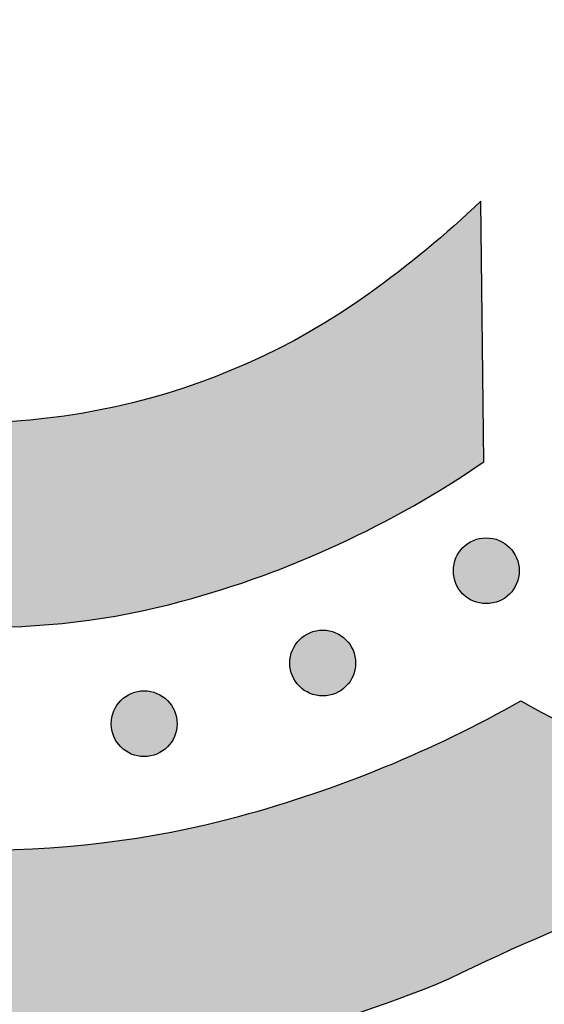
# Model space of a CAD drawing. Header units: millimetres. Extents: x -3873 to -97, y 912 to 4165.
# Tile 181 of 656: x -3130 to -3102, y 1156 to 1209. Entities that reach past the tile are written whole.
import ezdxf

# ---------------------------------------------------------------- set-up
doc = ezdxf.new("R2010")
doc.units = ezdxf.units.MM
doc.layers.add('pattern', color=7, linetype='Continuous', true_color=0x000000)

msp = doc.modelspace()

# ---------------------------------------------------------------- hatches: boundary and pattern name
at = {"layer": 'pattern'}
for points in [[(-3180.031, 1234.525), (-3179.136, 1235.664), (-3178.27, 1236.832), (-3177.435, 1238.026), (-3176.633, 1239.246), (-3175.864, 1240.489), (-3175.129, 1241.756), (-3174.43, 1243.043), (-3173.768, 1244.351), (-3173.142, 1245.676), (-3172.555, 1247.018), (-3172.006, 1248.376), (-3171.496, 1249.746), (-3171.026, 1251.128), (-3170.596, 1252.52), (-3170.205, 1253.92), (-3169.855, 1255.327), (-3169.668, 1253.785), (-3169.439, 1252.245), (-3169.17, 1250.708), (-3168.859, 1249.176), (-3168.509, 1247.651), (-3168.117, 1246.134), (-3167.686, 1244.626), (-3167.215, 1243.13), (-3166.705, 1241.647), (-3166.156, 1240.179), (-3165.568, 1238.726), (-3164.944, 1237.291), (-3164.283, 1235.875), (-3163.586, 1234.478), (-3162.855, 1233.104), (-3162.089, 1231.752), (-3163.071, 1229.953), (-3163.997, 1228.121), (-3164.865, 1226.26), (-3165.676, 1224.371), (-3166.426, 1222.457), (-3167.116, 1220.522), (-3167.744, 1218.568), (-3168.31, 1216.598), (-3168.545, 1215.697), (-3168.765, 1214.79), (-3168.968, 1213.877), (-3169.156, 1212.958), (-3169.328, 1212.035), (-3169.483, 1211.106), (-3169.621, 1210.174), (-3169.743, 1209.238), (-3169.848, 1208.298), (-3169.937, 1207.356), (-3170.008, 1206.411), (-3170.062, 1205.465), (-3170.099, 1204.517), (-3170.118, 1203.568), (-3170.121, 1202.618), (-3170.106, 1201.669), (-3170.074, 1200.72), (-3170.025, 1199.772), (-3169.958, 1198.825), (-3169.875, 1197.88), (-3169.774, 1196.937), (-3169.657, 1195.997), (-3169.522, 1195.06), (-3169.371, 1194.127), (-3169.203, 1193.198), (-3169.019, 1192.274), (-3168.818, 1191.354), (-3168.601, 1190.44), (-3168.369, 1189.532), (-3168.12, 1188.63), (-3167.856, 1187.734), (-3167.577, 1186.846), (-3167.298, 1186.024), (-3166.993, 1185.205), (-3166.663, 1184.39), (-3166.307, 1183.58), (-3165.926, 1182.777), (-3165.519, 1181.981), (-3165.088, 1181.195), (-3164.631, 1180.418), (-3164.15, 1179.652), (-3163.645, 1178.899), (-3163.117, 1178.159), (-3162.565, 1177.434), (-3161.99, 1176.724), (-3161.394, 1176.031), (-3160.777, 1175.356), (-3160.139, 1174.699), (-3159.482, 1174.061), (-3158.807, 1173.444), (-3158.113, 1172.848), (-3157.404, 1172.274), (-3156.678, 1171.722), (-3155.938, 1171.193), (-3155.185, 1170.688), (-3154.419, 1170.208), (-3153.643, 1169.751), (-3152.856, 1169.32), (-3152.06, 1168.914), (-3151.257, 1168.533), (-3150.447, 1168.177), (-3149.632, 1167.847), (-3148.813, 1167.542), (-3147.991, 1167.263), (-3147.102, 1166.984), (-3146.207, 1166.72), (-3145.305, 1166.472), (-3144.397, 1166.239), (-3143.482, 1166.023), (-3142.563, 1165.822), (-3141.638, 1165.638), (-3140.709, 1165.47), (-3139.776, 1165.319), (-3138.84, 1165.185), (-3137.9, 1165.067), (-3136.957, 1164.967), (-3136.012, 1164.884), (-3135.065, 1164.817), (-3134.117, 1164.768), (-3133.168, 1164.736), (-3132.218, 1164.722), (-3131.268, 1164.724), (-3130.319, 1164.744), (-3129.371, 1164.781), (-3128.425, 1164.835), (-3127.48, 1164.907), (-3126.538, 1164.995), (-3125.599, 1165.1), (-3124.663, 1165.222), (-3123.73, 1165.361), (-3122.802, 1165.517), (-3121.878, 1165.688), (-3120.96, 1165.876), (-3120.047, 1166.08), (-3119.139, 1166.299), (-3118.238, 1166.535), (-3116.27, 1167.1), (-3114.318, 1167.728), (-3112.385, 1168.417), (-3110.473, 1169.168), (-3108.586, 1169.977), (-3106.726, 1170.845), (-3104.895, 1171.77), (-3103.098, 1172.751), (-3102.008, 1172.148), (-3100.905, 1171.565), (-3099.79, 1171.003), (-3098.664, 1170.461), (-3097.527, 1169.941), (-3096.379, 1169.443), (-3095.222, 1168.966), (-3094.055, 1168.511), (-3092.88, 1168.079), (-3091.697, 1167.669), (-3090.507, 1167.283), (-3089.311, 1166.919), (-3088.108, 1166.578), (-3086.901, 1166.261), (-3085.688, 1165.967), (-3084.473, 1165.697), (-3087.38, 1165.004), (-3090.269, 1164.224), (-3093.135, 1163.355), (-3095.976, 1162.399), (-3098.786, 1161.358), (-3101.562, 1160.233), (-3104.3, 1159.025), (-3106.996, 1157.737), (-3108.293, 1157.209), (-3109.607, 1156.707), (-3110.935, 1156.232), (-3112.278, 1155.786), (-3113.634, 1155.368), (-3115.003, 1154.979), (-3116.383, 1154.619), (-3117.775, 1154.29), (-3119.176, 1153.99), (-3120.586, 1153.722), (-3122.004, 1153.485), (-3123.428, 1153.28), (-3124.858, 1153.106), (-3126.293, 1152.965), (-3127.732, 1152.855), (-3129.172, 1152.778), (-3130.615, 1152.733), (-3132.057, 1152.721), (-3133.499, 1152.741), (-3134.938, 1152.793), (-3136.375, 1152.877), (-3137.808, 1152.994), (-3139.235, 1153.142), (-3140.657, 1153.322), (-3142.071, 1153.532), (-3143.477, 1153.774), (-3144.874, 1154.046), (-3146.261, 1154.348), (-3147.637, 1154.68), (-3149, 1155.041), (-3150.351, 1155.43), (-3151.688, 1155.847), (-3152.834, 1156.236), (-3153.976, 1156.661), (-3155.112, 1157.121), (-3156.241, 1157.617), (-3157.361, 1158.148), (-3158.47, 1158.714), (-3159.567, 1159.316), (-3160.65, 1159.952), (-3161.717, 1160.622), (-3162.767, 1161.326), (-3163.799, 1162.063), (-3164.81, 1162.832), (-3165.8, 1163.633), (-3166.766, 1164.464), (-3167.708, 1165.324), (-3168.624, 1166.213), (-3169.513, 1167.129), (-3170.373, 1168.07), (-3171.205, 1169.037), (-3172.005, 1170.026), (-3172.775, 1171.037), (-3173.512, 1172.069), (-3174.216, 1173.119), (-3174.886, 1174.186), (-3175.522, 1175.269), (-3176.124, 1176.365), (-3176.691, 1177.474), (-3177.222, 1178.594), (-3177.718, 1179.723), (-3178.178, 1180.859), (-3178.603, 1182.001), (-3178.993, 1183.147), (-3179.499, 1184.785), (-3179.962, 1186.436), (-3180.381, 1188.098), (-3180.755, 1189.771), (-3181.292, 1192.521), (-3181.753, 1195.292), (-3182.139, 1198.081), (-3182.447, 1200.885), (-3182.678, 1203.701), (-3182.829, 1206.526), (-3182.902, 1209.356), (-3182.896, 1212.188), (-3182.811, 1215.019), (-3182.646, 1217.846), (-3182.403, 1220.664), (-3182.082, 1223.471), (-3181.683, 1226.264), (-3181.208, 1229.039), (-3180.657, 1231.794)], [(-3105.086, 1185.644), (-3105.255, 1199.688), (-3106.696, 1198.364), (-3108.183, 1197.089), (-3109.713, 1195.867), (-3111.284, 1194.698), (-3112.035, 1194.172), (-3112.804, 1193.663), (-3113.588, 1193.171), (-3114.388, 1192.697), (-3115.202, 1192.241), (-3116.03, 1191.804), (-3116.872, 1191.387), (-3117.727, 1190.99), (-3118.594, 1190.614), (-3119.472, 1190.259), (-3120.361, 1189.927), (-3121.26, 1189.616), (-3122.167, 1189.329), (-3123.082, 1189.064), (-3124.004, 1188.823), (-3124.933, 1188.606), (-3125.867, 1188.412), (-3126.805, 1188.243), (-3127.746, 1188.098), (-3128.691, 1187.977), (-3129.636, 1187.88), (-3130.582, 1187.808), (-3131.528, 1187.76), (-3132.473, 1187.736), (-3133.415, 1187.737), (-3134.355, 1187.761), (-3135.29, 1187.808), (-3136.221, 1187.879), (-3137.146, 1187.973), (-3138.064, 1188.09), (-3138.975, 1188.228), (-3139.879, 1188.389), (-3140.021, 1188.417), (-3140.164, 1188.448), (-3140.308, 1188.482), (-3140.451, 1188.519), (-3140.594, 1188.558), (-3140.738, 1188.6), (-3140.881, 1188.645), (-3141.024, 1188.693), (-3141.166, 1188.744), (-3141.308, 1188.797), (-3141.45, 1188.853), (-3141.591, 1188.912), (-3141.732, 1188.974), (-3141.872, 1189.039), (-3142.011, 1189.106), (-3142.149, 1189.177), (-3142.286, 1189.25), (-3142.423, 1189.326), (-3142.558, 1189.404), (-3142.692, 1189.486), (-3142.825, 1189.57), (-3142.956, 1189.657), (-3143.086, 1189.746), (-3143.214, 1189.838), (-3143.341, 1189.933), (-3143.466, 1190.03), (-3143.589, 1190.13), (-3143.711, 1190.232), (-3143.83, 1190.336), (-3143.948, 1190.443), (-3144.064, 1190.552), (-3144.177, 1190.663), (-3144.289, 1190.777), (-3144.398, 1190.893), (-3144.505, 1191.01), (-3144.609, 1191.13), (-3144.711, 1191.251), (-3144.811, 1191.375), (-3144.908, 1191.5), (-3145.003, 1191.626), (-3145.095, 1191.755), (-3145.184, 1191.885), (-3145.271, 1192.016), (-3145.355, 1192.149), (-3145.437, 1192.283), (-3145.515, 1192.418), (-3145.591, 1192.554), (-3145.664, 1192.691), (-3145.735, 1192.829), (-3145.802, 1192.969), (-3145.867, 1193.108), (-3145.929, 1193.249), (-3145.988, 1193.39), (-3146.044, 1193.532), (-3146.097, 1193.674), (-3146.148, 1193.817), (-3146.196, 1193.96), (-3146.241, 1194.103), (-3146.283, 1194.246), (-3146.322, 1194.389), (-3146.359, 1194.533), (-3146.393, 1194.676), (-3146.424, 1194.819), (-3146.453, 1194.962), (-3146.613, 1195.865), (-3146.752, 1196.776), (-3146.869, 1197.695), (-3146.963, 1198.619), (-3147.034, 1199.55), (-3147.081, 1200.486), (-3147.106, 1201.425), (-3147.106, 1202.367), (-3147.082, 1203.312), (-3147.035, 1204.258), (-3146.963, 1205.204), (-3146.866, 1206.15), (-3146.746, 1207.094), (-3146.601, 1208.035), (-3146.431, 1208.974), (-3146.238, 1209.907), (-3146.021, 1210.836), (-3145.78, 1211.758), (-3145.515, 1212.674), (-3145.228, 1213.581), (-3144.918, 1214.479), (-3144.585, 1215.368), (-3144.231, 1216.246), (-3143.855, 1217.113), (-3143.458, 1217.968), (-3143.041, 1218.81), (-3142.605, 1219.639), (-3142.149, 1220.453), (-3141.675, 1221.253), (-3141.182, 1222.037), (-3140.673, 1222.806), (-3140.148, 1223.558), (-3138.98, 1225.128), (-3137.757, 1226.659), (-3136.483, 1228.146), (-3135.159, 1229.587), (-3149.203, 1229.754), (-3149.828, 1228.822), (-3150.435, 1227.876), (-3151.022, 1226.915), (-3151.589, 1225.942), (-3152.136, 1224.956), (-3152.663, 1223.958), (-3153.169, 1222.948), (-3153.653, 1221.928), (-3154.116, 1220.898), (-3154.556, 1219.858), (-3154.975, 1218.81), (-3155.371, 1217.754), (-3155.744, 1216.691), (-3156.095, 1215.622), (-3156.422, 1214.547), (-3156.726, 1213.466), (-3156.907, 1212.772), (-3157.076, 1212.073), (-3157.233, 1211.37), (-3157.378, 1210.662), (-3157.51, 1209.95), (-3157.63, 1209.235), (-3157.736, 1208.517), (-3157.83, 1207.796), (-3157.911, 1207.072), (-3157.979, 1206.346), (-3158.034, 1205.618), (-3158.076, 1204.889), (-3158.104, 1204.159), (-3158.119, 1203.428), (-3158.121, 1202.696), (-3158.11, 1201.965), (-3158.085, 1201.233), (-3158.047, 1200.503), (-3157.996, 1199.773), (-3157.932, 1199.045), (-3157.854, 1198.319), (-3157.763, 1197.595), (-3157.66, 1196.873), (-3157.543, 1196.154), (-3157.414, 1195.439), (-3157.272, 1194.726), (-3157.117, 1194.018), (-3156.95, 1193.314), (-3156.771, 1192.614), (-3156.58, 1191.919), (-3156.376, 1191.229), (-3156.161, 1190.545), (-3155.992, 1190.047), (-3155.807, 1189.55), (-3155.607, 1189.057), (-3155.392, 1188.566), (-3155.161, 1188.079), (-3154.915, 1187.597), (-3154.653, 1187.121), (-3154.377, 1186.65), (-3154.085, 1186.186), (-3153.779, 1185.73), (-3153.459, 1185.282), (-3153.124, 1184.842), (-3152.776, 1184.412), (-3152.415, 1183.992), (-3152.041, 1183.583), (-3151.655, 1183.185), (-3151.257, 1182.798), (-3150.847, 1182.424), (-3150.427, 1182.063), (-3149.997, 1181.715), (-3149.558, 1181.381), (-3149.109, 1181.061), (-3148.653, 1180.755), (-3148.189, 1180.463), (-3147.718, 1180.187), (-3147.242, 1179.926), (-3146.759, 1179.679), (-3146.273, 1179.449), (-3145.782, 1179.233), (-3145.288, 1179.033), (-3144.792, 1178.848), (-3144.294, 1178.679), (-3143.609, 1178.464), (-3142.919, 1178.261), (-3142.225, 1178.07), (-3141.525, 1177.891), (-3140.821, 1177.724), (-3140.112, 1177.569), (-3139.4, 1177.427), (-3138.684, 1177.298), (-3137.965, 1177.182), (-3137.244, 1177.078), (-3136.519, 1176.988), (-3135.793, 1176.91), (-3135.065, 1176.846), (-3134.336, 1176.795), (-3133.605, 1176.757), (-3132.874, 1176.733), (-3132.142, 1176.721), (-3131.411, 1176.723), (-3130.68, 1176.739), (-3129.949, 1176.767), (-3129.22, 1176.809), (-3128.492, 1176.864), (-3127.766, 1176.932), (-3127.043, 1177.013), (-3126.322, 1177.107), (-3125.603, 1177.214), (-3124.888, 1177.334), (-3124.177, 1177.466), (-3123.469, 1177.611), (-3122.765, 1177.768), (-3122.066, 1177.937), (-3121.372, 1178.118), (-3120.292, 1178.423), (-3119.217, 1178.75), (-3118.147, 1179.101), (-3117.084, 1179.474), (-3116.028, 1179.87), (-3114.981, 1180.289), (-3113.941, 1180.73), (-3112.911, 1181.193), (-3111.891, 1181.677), (-3110.882, 1182.183), (-3109.884, 1182.71), (-3108.898, 1183.257), (-3107.924, 1183.825), (-3106.964, 1184.412), (-3106.018, 1185.019)], [(-3106.216, 1178.511), (-3106.188, 1178.484), (-3106.159, 1178.457), (-3106.129, 1178.43), (-3106.098, 1178.404), (-3106.066, 1178.378), (-3106.034, 1178.353), (-3106.001, 1178.328), (-3105.967, 1178.304), (-3105.932, 1178.281), (-3105.896, 1178.258), (-3105.859, 1178.236), (-3105.822, 1178.215), (-3105.784, 1178.194), (-3105.745, 1178.174), (-3105.706, 1178.156), (-3105.666, 1178.138), (-3105.625, 1178.121), (-3105.584, 1178.104), (-3105.542, 1178.089), (-3105.499, 1178.075), (-3105.456, 1178.062), (-3105.413, 1178.05), (-3105.369, 1178.039), (-3105.325, 1178.029), (-3105.28, 1178.021), (-3105.235, 1178.013), (-3105.19, 1178.006), (-3105.144, 1178.001), (-3105.099, 1177.997), (-3105.053, 1177.994), (-3105.007, 1177.992), (-3104.961, 1177.992), (-3104.915, 1177.992), (-3104.869, 1177.994), (-3104.824, 1177.997), (-3104.778, 1178.001), (-3104.732, 1178.007), (-3104.687, 1178.013), (-3104.642, 1178.021), (-3104.598, 1178.029), (-3104.553, 1178.039), (-3104.509, 1178.05), (-3104.466, 1178.062), (-3104.423, 1178.075), (-3104.38, 1178.089), (-3104.338, 1178.105), (-3104.297, 1178.121), (-3104.256, 1178.138), (-3104.216, 1178.156), (-3104.177, 1178.174), (-3104.138, 1178.194), (-3104.1, 1178.215), (-3104.063, 1178.236), (-3104.026, 1178.258), (-3103.991, 1178.281), (-3103.956, 1178.304), (-3103.922, 1178.328), (-3103.888, 1178.353), (-3103.856, 1178.378), (-3103.824, 1178.404), (-3103.794, 1178.43), (-3103.764, 1178.457), (-3103.735, 1178.484), (-3103.707, 1178.511), (-3103.679, 1178.54), (-3103.652, 1178.569), (-3103.625, 1178.599), (-3103.599, 1178.629), (-3103.573, 1178.661), (-3103.548, 1178.693), (-3103.523, 1178.727), (-3103.499, 1178.761), (-3103.476, 1178.796), (-3103.453, 1178.831), (-3103.431, 1178.868), (-3103.41, 1178.905), (-3103.389, 1178.943), (-3103.37, 1178.982), (-3103.351, 1179.021), (-3103.333, 1179.061), (-3103.316, 1179.102), (-3103.3, 1179.144), (-3103.285, 1179.185), (-3103.271, 1179.228), (-3103.257, 1179.271), (-3103.245, 1179.314), (-3103.234, 1179.358), (-3103.225, 1179.403), (-3103.216, 1179.447), (-3103.208, 1179.492), (-3103.202, 1179.537), (-3103.196, 1179.583), (-3103.192, 1179.629), (-3103.189, 1179.674), (-3103.188, 1179.72), (-3103.187, 1179.766), (-3103.188, 1179.812), (-3103.189, 1179.858), (-3103.192, 1179.904), (-3103.196, 1179.949), (-3103.202, 1179.995), (-3103.208, 1180.04), (-3103.216, 1180.085), (-3103.225, 1180.13), (-3103.234, 1180.174), (-3103.245, 1180.218), (-3103.258, 1180.261), (-3103.271, 1180.304), (-3103.285, 1180.347), (-3103.3, 1180.389), (-3103.316, 1180.43), (-3103.333, 1180.471), (-3103.351, 1180.511), (-3103.37, 1180.55), (-3103.389, 1180.589), (-3103.41, 1180.627), (-3103.431, 1180.664), (-3103.453, 1180.701), (-3103.476, 1180.737), (-3103.499, 1180.772), (-3103.523, 1180.806), (-3103.548, 1180.839), (-3103.573, 1180.871), (-3103.599, 1180.903), (-3103.625, 1180.934), (-3103.652, 1180.964), (-3103.679, 1180.993), (-3103.707, 1181.021), (-3103.735, 1181.048), (-3103.764, 1181.075), (-3103.794, 1181.102), (-3103.825, 1181.128), (-3103.856, 1181.154), (-3103.889, 1181.179), (-3103.922, 1181.204), (-3103.956, 1181.228), (-3103.991, 1181.251), (-3104.027, 1181.274), (-3104.063, 1181.296), (-3104.1, 1181.317), (-3104.138, 1181.338), (-3104.177, 1181.358), (-3104.217, 1181.376), (-3104.257, 1181.394), (-3104.297, 1181.411), (-3104.339, 1181.428), (-3104.381, 1181.443), (-3104.423, 1181.457), (-3104.466, 1181.47), (-3104.51, 1181.482), (-3104.554, 1181.493), (-3104.598, 1181.503), (-3104.642, 1181.511), (-3104.687, 1181.519), (-3104.733, 1181.526), (-3104.778, 1181.531), (-3104.824, 1181.535), (-3104.87, 1181.538), (-3104.915, 1181.54), (-3104.961, 1181.54), (-3105.007, 1181.54), (-3105.053, 1181.538), (-3105.099, 1181.535), (-3105.145, 1181.531), (-3105.19, 1181.525), (-3105.235, 1181.519), (-3105.28, 1181.511), (-3105.325, 1181.503), (-3105.369, 1181.493), (-3105.413, 1181.482), (-3105.457, 1181.47), (-3105.5, 1181.457), (-3105.542, 1181.443), (-3105.584, 1181.427), (-3105.625, 1181.411), (-3105.666, 1181.394), (-3105.706, 1181.376), (-3105.746, 1181.358), (-3105.784, 1181.338), (-3105.822, 1181.317), (-3105.86, 1181.296), (-3105.896, 1181.274), (-3105.932, 1181.251), (-3105.967, 1181.228), (-3106.001, 1181.204), (-3106.034, 1181.179), (-3106.067, 1181.154), (-3106.098, 1181.128), (-3106.129, 1181.102), (-3106.159, 1181.075), (-3106.188, 1181.048), (-3106.216, 1181.021), (-3106.244, 1180.992), (-3106.271, 1180.963), (-3106.297, 1180.933), (-3106.324, 1180.903), (-3106.349, 1180.871), (-3106.375, 1180.839), (-3106.399, 1180.805), (-3106.423, 1180.771), (-3106.447, 1180.736), (-3106.469, 1180.701), (-3106.491, 1180.664), (-3106.513, 1180.627), (-3106.533, 1180.589), (-3106.553, 1180.55), (-3106.572, 1180.511), (-3106.59, 1180.471), (-3106.607, 1180.43), (-3106.623, 1180.388), (-3106.638, 1180.347), (-3106.652, 1180.304), (-3106.665, 1180.261), (-3106.677, 1180.218), (-3106.688, 1180.174), (-3106.698, 1180.129), (-3106.707, 1180.085), (-3106.714, 1180.04), (-3106.721, 1179.995), (-3106.726, 1179.949), (-3106.73, 1179.903), (-3106.733, 1179.858), (-3106.735, 1179.812), (-3106.736, 1179.766), (-3106.735, 1179.72), (-3106.733, 1179.674), (-3106.73, 1179.628), (-3106.726, 1179.583), (-3106.721, 1179.537), (-3106.714, 1179.492), (-3106.707, 1179.447), (-3106.698, 1179.402), (-3106.688, 1179.358), (-3106.677, 1179.314), (-3106.665, 1179.271), (-3106.652, 1179.228), (-3106.638, 1179.185), (-3106.623, 1179.143), (-3106.607, 1179.102), (-3106.59, 1179.061), (-3106.572, 1179.021), (-3106.553, 1178.982), (-3106.533, 1178.943), (-3106.513, 1178.905), (-3106.491, 1178.868), (-3106.469, 1178.831), (-3106.447, 1178.795), (-3106.423, 1178.761), (-3106.399, 1178.726), (-3106.374, 1178.693), (-3106.349, 1178.661), (-3106.323, 1178.629), (-3106.297, 1178.598), (-3106.27, 1178.568), (-3106.243, 1178.539)], [(-3115.027, 1173.535), (-3114.998, 1173.507), (-3114.969, 1173.48), (-3114.94, 1173.453), (-3114.909, 1173.427), (-3114.877, 1173.401), (-3114.845, 1173.376), (-3114.811, 1173.351), (-3114.777, 1173.327), (-3114.742, 1173.304), (-3114.707, 1173.281), (-3114.67, 1173.259), (-3114.633, 1173.238), (-3114.595, 1173.217), (-3114.556, 1173.198), (-3114.517, 1173.179), (-3114.477, 1173.161), (-3114.436, 1173.144), (-3114.395, 1173.128), (-3114.353, 1173.113), (-3114.31, 1173.099), (-3114.267, 1173.085), (-3114.224, 1173.073), (-3114.18, 1173.062), (-3114.136, 1173.053), (-3114.091, 1173.044), (-3114.046, 1173.036), (-3114.001, 1173.03), (-3113.955, 1173.024), (-3113.91, 1173.02), (-3113.864, 1173.017), (-3113.818, 1173.016), (-3113.772, 1173.015), (-3113.726, 1173.016), (-3113.68, 1173.017), (-3113.634, 1173.02), (-3113.589, 1173.025), (-3113.543, 1173.03), (-3113.498, 1173.036), (-3113.453, 1173.044), (-3113.408, 1173.053), (-3113.364, 1173.063), (-3113.32, 1173.074), (-3113.277, 1173.086), (-3113.234, 1173.099), (-3113.191, 1173.113), (-3113.149, 1173.128), (-3113.108, 1173.144), (-3113.067, 1173.161), (-3113.027, 1173.179), (-3112.988, 1173.198), (-3112.949, 1173.217), (-3112.911, 1173.238), (-3112.874, 1173.259), (-3112.837, 1173.281), (-3112.802, 1173.304), (-3112.767, 1173.327), (-3112.733, 1173.351), (-3112.699, 1173.376), (-3112.667, 1173.401), (-3112.635, 1173.427), (-3112.604, 1173.453), (-3112.575, 1173.48), (-3112.546, 1173.507), (-3112.517, 1173.535), (-3112.49, 1173.563), (-3112.463, 1173.592), (-3112.436, 1173.622), (-3112.41, 1173.653), (-3112.384, 1173.684), (-3112.359, 1173.717), (-3112.334, 1173.75), (-3112.31, 1173.784), (-3112.287, 1173.819), (-3112.264, 1173.855), (-3112.242, 1173.891), (-3112.221, 1173.928), (-3112.2, 1173.966), (-3112.18, 1174.005), (-3112.162, 1174.045), (-3112.144, 1174.085), (-3112.127, 1174.125), (-3112.111, 1174.167), (-3112.095, 1174.209), (-3112.081, 1174.251), (-3112.068, 1174.294), (-3112.056, 1174.338), (-3112.045, 1174.382), (-3112.035, 1174.426), (-3112.027, 1174.471), (-3112.019, 1174.516), (-3112.013, 1174.561), (-3112.007, 1174.606), (-3112.003, 1174.652), (-3112, 1174.698), (-3111.998, 1174.744), (-3111.998, 1174.789), (-3111.998, 1174.835), (-3112, 1174.881), (-3112.003, 1174.927), (-3112.007, 1174.973), (-3112.013, 1175.018), (-3112.019, 1175.063), (-3112.027, 1175.108), (-3112.036, 1175.153), (-3112.045, 1175.197), (-3112.056, 1175.241), (-3112.068, 1175.285), (-3112.081, 1175.328), (-3112.096, 1175.37), (-3112.111, 1175.412), (-3112.127, 1175.453), (-3112.144, 1175.494), (-3112.162, 1175.534), (-3112.181, 1175.574), (-3112.2, 1175.612), (-3112.221, 1175.65), (-3112.242, 1175.688), (-3112.264, 1175.724), (-3112.287, 1175.76), (-3112.31, 1175.795), (-3112.334, 1175.829), (-3112.359, 1175.862), (-3112.384, 1175.895), (-3112.41, 1175.926), (-3112.436, 1175.957), (-3112.463, 1175.987), (-3112.49, 1176.016), (-3112.518, 1176.044), (-3112.546, 1176.072), (-3112.575, 1176.099), (-3112.605, 1176.125), (-3112.635, 1176.152), (-3112.667, 1176.177), (-3112.699, 1176.203), (-3112.733, 1176.227), (-3112.767, 1176.251), (-3112.802, 1176.275), (-3112.838, 1176.297), (-3112.874, 1176.32), (-3112.911, 1176.341), (-3112.949, 1176.361), (-3112.988, 1176.381), (-3113.027, 1176.4), (-3113.068, 1176.418), (-3113.108, 1176.435), (-3113.15, 1176.451), (-3113.192, 1176.466), (-3113.234, 1176.48), (-3113.277, 1176.493), (-3113.32, 1176.505), (-3113.364, 1176.516), (-3113.409, 1176.526), (-3113.453, 1176.535), (-3113.498, 1176.542), (-3113.544, 1176.549), (-3113.589, 1176.554), (-3113.635, 1176.558), (-3113.68, 1176.561), (-3113.726, 1176.563), (-3113.772, 1176.564), (-3113.818, 1176.563), (-3113.864, 1176.561), (-3113.91, 1176.558), (-3113.956, 1176.554), (-3114.001, 1176.549), (-3114.046, 1176.542), (-3114.091, 1176.535), (-3114.136, 1176.526), (-3114.18, 1176.516), (-3114.224, 1176.505), (-3114.267, 1176.493), (-3114.31, 1176.48), (-3114.353, 1176.466), (-3114.395, 1176.451), (-3114.436, 1176.435), (-3114.477, 1176.418), (-3114.517, 1176.4), (-3114.556, 1176.381), (-3114.595, 1176.361), (-3114.633, 1176.341), (-3114.67, 1176.319), (-3114.707, 1176.297), (-3114.743, 1176.275), (-3114.778, 1176.251), (-3114.812, 1176.227), (-3114.845, 1176.202), (-3114.877, 1176.177), (-3114.909, 1176.151), (-3114.94, 1176.125), (-3114.97, 1176.099), (-3114.999, 1176.071), (-3115.027, 1176.044), (-3115.054, 1176.016), (-3115.082, 1175.987), (-3115.108, 1175.957), (-3115.134, 1175.926), (-3115.16, 1175.894), (-3115.185, 1175.862), (-3115.21, 1175.829), (-3115.234, 1175.795), (-3115.258, 1175.76), (-3115.28, 1175.724), (-3115.302, 1175.687), (-3115.324, 1175.65), (-3115.344, 1175.612), (-3115.364, 1175.573), (-3115.383, 1175.534), (-3115.401, 1175.494), (-3115.418, 1175.453), (-3115.434, 1175.412), (-3115.449, 1175.37), (-3115.463, 1175.327), (-3115.476, 1175.284), (-3115.488, 1175.241), (-3115.499, 1175.197), (-3115.509, 1175.153), (-3115.518, 1175.108), (-3115.525, 1175.063), (-3115.532, 1175.018), (-3115.537, 1174.972), (-3115.541, 1174.927), (-3115.544, 1174.881), (-3115.546, 1174.835), (-3115.546, 1174.789), (-3115.546, 1174.743), (-3115.544, 1174.697), (-3115.541, 1174.652), (-3115.537, 1174.606), (-3115.532, 1174.56), (-3115.525, 1174.515), (-3115.518, 1174.47), (-3115.509, 1174.426), (-3115.499, 1174.381), (-3115.488, 1174.337), (-3115.476, 1174.294), (-3115.463, 1174.251), (-3115.449, 1174.208), (-3115.434, 1174.167), (-3115.417, 1174.125), (-3115.4, 1174.084), (-3115.382, 1174.044), (-3115.364, 1174.005), (-3115.344, 1173.966), (-3115.323, 1173.928), (-3115.302, 1173.891), (-3115.28, 1173.854), (-3115.257, 1173.819), (-3115.234, 1173.784), (-3115.21, 1173.75), (-3115.185, 1173.716), (-3115.16, 1173.684), (-3115.134, 1173.652), (-3115.108, 1173.622), (-3115.081, 1173.592), (-3115.054, 1173.563)], [(-3124.645, 1170.264), (-3124.617, 1170.237), (-3124.588, 1170.209), (-3124.558, 1170.183), (-3124.527, 1170.156), (-3124.496, 1170.131), (-3124.463, 1170.105), (-3124.43, 1170.081), (-3124.396, 1170.057), (-3124.361, 1170.033), (-3124.325, 1170.011), (-3124.289, 1169.989), (-3124.252, 1169.967), (-3124.214, 1169.947), (-3124.175, 1169.927), (-3124.135, 1169.908), (-3124.095, 1169.89), (-3124.055, 1169.873), (-3124.013, 1169.857), (-3123.971, 1169.842), (-3123.929, 1169.828), (-3123.886, 1169.815), (-3123.842, 1169.803), (-3123.799, 1169.792), (-3123.754, 1169.782), (-3123.71, 1169.773), (-3123.665, 1169.766), (-3123.619, 1169.759), (-3123.574, 1169.754), (-3123.528, 1169.75), (-3123.482, 1169.747), (-3123.437, 1169.745), (-3123.391, 1169.745), (-3123.345, 1169.745), (-3123.299, 1169.747), (-3123.253, 1169.75), (-3123.207, 1169.754), (-3123.162, 1169.759), (-3123.117, 1169.766), (-3123.072, 1169.773), (-3123.027, 1169.782), (-3122.983, 1169.792), (-3122.939, 1169.803), (-3122.895, 1169.815), (-3122.852, 1169.828), (-3122.81, 1169.842), (-3122.768, 1169.857), (-3122.727, 1169.874), (-3122.686, 1169.891), (-3122.646, 1169.908), (-3122.606, 1169.927), (-3122.568, 1169.947), (-3122.53, 1169.967), (-3122.492, 1169.989), (-3122.456, 1170.011), (-3122.42, 1170.034), (-3122.385, 1170.057), (-3122.351, 1170.081), (-3122.318, 1170.106), (-3122.285, 1170.131), (-3122.254, 1170.157), (-3122.223, 1170.183), (-3122.193, 1170.21), (-3122.164, 1170.237), (-3122.136, 1170.264), (-3122.109, 1170.292), (-3122.081, 1170.321), (-3122.055, 1170.351), (-3122.028, 1170.382), (-3122.003, 1170.414), (-3121.977, 1170.446), (-3121.953, 1170.479), (-3121.929, 1170.514), (-3121.905, 1170.548), (-3121.883, 1170.584), (-3121.861, 1170.621), (-3121.839, 1170.658), (-3121.819, 1170.696), (-3121.799, 1170.735), (-3121.78, 1170.774), (-3121.762, 1170.814), (-3121.745, 1170.855), (-3121.729, 1170.896), (-3121.714, 1170.938), (-3121.7, 1170.981), (-3121.687, 1171.024), (-3121.675, 1171.067), (-3121.664, 1171.111), (-3121.654, 1171.155), (-3121.645, 1171.2), (-3121.638, 1171.245), (-3121.631, 1171.29), (-3121.626, 1171.336), (-3121.622, 1171.381), (-3121.619, 1171.427), (-3121.617, 1171.473), (-3121.616, 1171.519), (-3121.617, 1171.565), (-3121.619, 1171.611), (-3121.622, 1171.657), (-3121.626, 1171.702), (-3121.631, 1171.748), (-3121.638, 1171.793), (-3121.645, 1171.838), (-3121.654, 1171.883), (-3121.664, 1171.927), (-3121.675, 1171.971), (-3121.687, 1172.014), (-3121.7, 1172.057), (-3121.714, 1172.1), (-3121.729, 1172.142), (-3121.745, 1172.183), (-3121.763, 1172.224), (-3121.78, 1172.264), (-3121.799, 1172.303), (-3121.819, 1172.342), (-3121.839, 1172.38), (-3121.861, 1172.417), (-3121.883, 1172.454), (-3121.905, 1172.489), (-3121.929, 1172.524), (-3121.953, 1172.558), (-3121.978, 1172.592), (-3122.003, 1172.624), (-3122.029, 1172.656), (-3122.055, 1172.686), (-3122.082, 1172.716), (-3122.109, 1172.745), (-3122.136, 1172.774), (-3122.164, 1172.801), (-3122.193, 1172.828), (-3122.223, 1172.855), (-3122.254, 1172.881), (-3122.286, 1172.907), (-3122.318, 1172.932), (-3122.351, 1172.957), (-3122.386, 1172.981), (-3122.42, 1173.004), (-3122.456, 1173.027), (-3122.493, 1173.049), (-3122.53, 1173.07), (-3122.568, 1173.091), (-3122.607, 1173.11), (-3122.646, 1173.129), (-3122.686, 1173.147), (-3122.727, 1173.164), (-3122.768, 1173.18), (-3122.81, 1173.195), (-3122.853, 1173.21), (-3122.896, 1173.223), (-3122.939, 1173.235), (-3122.983, 1173.246), (-3123.027, 1173.256), (-3123.072, 1173.264), (-3123.117, 1173.272), (-3123.162, 1173.278), (-3123.208, 1173.284), (-3123.253, 1173.288), (-3123.299, 1173.291), (-3123.345, 1173.293), (-3123.391, 1173.293), (-3123.437, 1173.293), (-3123.483, 1173.291), (-3123.529, 1173.288), (-3123.574, 1173.284), (-3123.62, 1173.278), (-3123.665, 1173.272), (-3123.71, 1173.264), (-3123.755, 1173.255), (-3123.799, 1173.246), (-3123.843, 1173.235), (-3123.886, 1173.223), (-3123.929, 1173.209), (-3123.972, 1173.195), (-3124.014, 1173.18), (-3124.055, 1173.164), (-3124.096, 1173.147), (-3124.136, 1173.129), (-3124.175, 1173.11), (-3124.214, 1173.091), (-3124.252, 1173.07), (-3124.289, 1173.049), (-3124.326, 1173.027), (-3124.361, 1173.004), (-3124.396, 1172.981), (-3124.43, 1172.957), (-3124.464, 1172.932), (-3124.496, 1172.907), (-3124.528, 1172.881), (-3124.558, 1172.855), (-3124.588, 1172.828), (-3124.617, 1172.801), (-3124.646, 1172.773), (-3124.673, 1172.745), (-3124.7, 1172.716), (-3124.727, 1172.686), (-3124.753, 1172.656), (-3124.779, 1172.624), (-3124.804, 1172.591), (-3124.829, 1172.558), (-3124.853, 1172.524), (-3124.876, 1172.489), (-3124.899, 1172.453), (-3124.921, 1172.417), (-3124.942, 1172.38), (-3124.963, 1172.342), (-3124.982, 1172.303), (-3125.001, 1172.264), (-3125.019, 1172.223), (-3125.036, 1172.183), (-3125.052, 1172.141), (-3125.067, 1172.099), (-3125.082, 1172.057), (-3125.095, 1172.014), (-3125.107, 1171.97), (-3125.118, 1171.927), (-3125.127, 1171.882), (-3125.136, 1171.838), (-3125.144, 1171.793), (-3125.15, 1171.747), (-3125.156, 1171.702), (-3125.16, 1171.656), (-3125.163, 1171.61), (-3125.165, 1171.565), (-3125.165, 1171.519), (-3125.165, 1171.473), (-3125.163, 1171.427), (-3125.16, 1171.381), (-3125.156, 1171.335), (-3125.15, 1171.29), (-3125.144, 1171.245), (-3125.136, 1171.2), (-3125.127, 1171.155), (-3125.118, 1171.111), (-3125.107, 1171.067), (-3125.095, 1171.023), (-3125.081, 1170.98), (-3125.067, 1170.938), (-3125.052, 1170.896), (-3125.036, 1170.855), (-3125.019, 1170.814), (-3125.001, 1170.774), (-3124.982, 1170.734), (-3124.963, 1170.696), (-3124.942, 1170.658), (-3124.921, 1170.62), (-3124.899, 1170.584), (-3124.876, 1170.548), (-3124.853, 1170.513), (-3124.829, 1170.479), (-3124.804, 1170.446), (-3124.779, 1170.414), (-3124.753, 1170.382), (-3124.727, 1170.351), (-3124.7, 1170.321), (-3124.673, 1170.292)]]:
    msp.add_hatch(color=256, dxfattribs=at).paths.add_polyline_path(points, flags=0)

# ---------------------------------------------------------------- linework, layer by layer
msp.add_line((-3105.086, 1185.644), (-3105.255, 1199.688), dxfattribs=at)
for centre in [(-3104.961, 1179.766), (-3113.772, 1174.789), (-3123.391, 1171.519)]:
    msp.add_circle(centre, 1.774, dxfattribs=at)
at = {"layer": 'pattern', "extrusion": (0, 0, -1)}
for centre, radius, start, end in [((3144.395, 1240.839), 56.792, 226.4347, 234.3365), ((3132.934, 1224.869), 37.135, 234.3365, 280.7781), ((3131.888, 1216.986), 64.266, 247.21157, 287.94413)]:
    msp.add_arc(centre, radius, start, end, dxfattribs=at)
at = {"layer": 'pattern'}
for centre, radius, start, end in [((-3135.331, 1229.712), 53.449, 285.1394, 304.4633), ((-3131.888, 1216.986), 40.266, 252.0559, 285.1394), ((-3135.331, 1229.712), 65.449, 285.13936, 299.50502), ((-3070.874, 1229.717), 65.449, 240.50433, 258.00775), ((-3131.888, 1216.986), 52.266, 252.0559, 285.1394), ((-3063.017, 1069.134), 98.918, 102.52717, 116.39811), ((-3328.401, 1457.039), 387.7, 270.26416, 310.72828), ((-3063.017, 1069.134), 94.918, 97.51877, 118.52913)]:
    msp.add_arc(centre, radius, start, end, dxfattribs=at)

doc.saveas('drawing.dxf')
